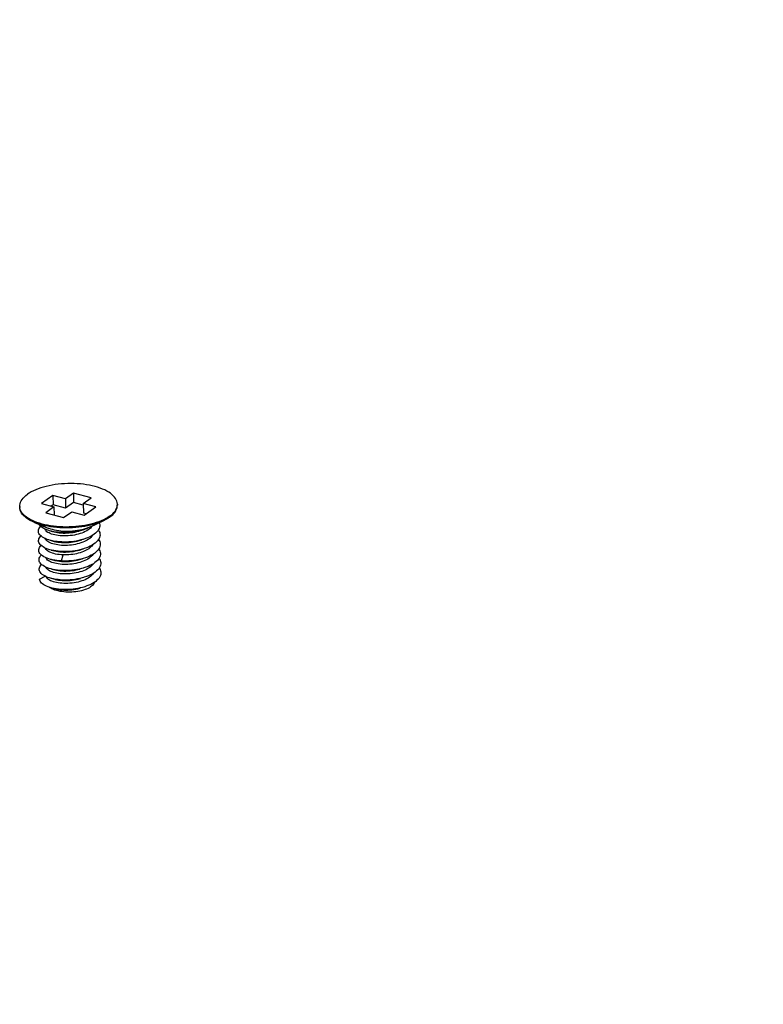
# Model space of a CAD drawing. Header units: millimetres. Extents: x 6 to 414, y 7 to 290.
# Tile 319 of 341: x 144.93 to 148.44, y 204.28 to 208.92. Entities that reach past the tile are written whole.
import ezdxf

# ---------------------------------------------------------------- set-up
doc = ezdxf.new("R2010")
doc.units = ezdxf.units.MM
doc.header["$LTSCALE"] = 23.1
doc.layers.get('0').update_dxf_attribs({"linetype": 'CONTINUOUS'})
doc.layers.add('03_ALL_AXES', color=7, linetype='CONTINUOUS')
doc.layers.add('20_ALL_FEATURES', color=7, linetype='CONTINUOUS')
doc.styles.get("Standard").update_dxf_attribs({"font": 'txt', "width": 0.6})
doc.dimstyles.get("Standard").update_dxf_attribs({"dimtxt": 2.5, "dimasz": 1.8, "dimexe": 0.05, "dimexo": 0.0625, "dimtad": 1, "dimzin": 0, "dimdsep": 46, "dimtxsty": 'Standard', "dimblk": '_FILLED', "dimblk1": '_FILLED', "dimblk2": '_FILLED', "dimcen": 0.09, "dimadec": 0, "dimazin": 0, "dimtol": 1, "dimtp": 0.01, "dimtm": 0.01, "dimtfac": 1, "dimtofl": 0, "dimtmove": 0, "dimatfit": 3, "dimldrblk": '_FILLED', "dimfxl": 0, "dimtolj": 1, "dimtzin": 0, "dimarcsym": 0})

# ---------------------------------------------------------------- blocks, each defined once
blk = doc.blocks.new('_FILLED')
at = {"color": 0, "linetype": 'ByBlock'}
blk.add_solid([(0, 0), (-1, 0.2222), (-1, -0.2222)], dxfattribs=at)

msp = doc.modelspace()

# ---------------------------------------------------------------- linework, layer by layer
at = {"layer": '03_ALL_AXES', "color": 7, "linetype": 'Continuous'}
for p, q in [((145.3943, 206.6273), (145.3946, 206.6334)), ((145.3946, 206.6334), (145.3947, 206.629)), ((144.9355, 206.6153), (144.9347, 206.6225)), ((144.9347, 206.6225), (144.9348, 206.6181)), ((145.0045, 206.547), (145.0718, 206.5192)), ((145.3299, 206.5554), (145.2666, 206.5256))]:
    msp.add_line(p, q, dxfattribs=at)
for points in [[(145.3946, 206.6334), (145.3938, 206.6407), (145.3921, 206.6473), (145.3894, 206.6539), (145.3858, 206.6603), (145.3812, 206.6666), (145.3756, 206.6727), (145.3692, 206.6786), (145.3619, 206.6844), (145.3538, 206.6898), (145.3448, 206.6951), (145.3351, 206.7), (145.3246, 206.7046), (145.3135, 206.7089), (145.3017, 206.7128), (145.2893, 206.7164), (145.2764, 206.7196), (145.263, 206.7224), (145.2492, 206.7248), (145.235, 206.7268), (145.2206, 206.7284), (145.2059, 206.7295), (145.191, 206.7302), (145.176, 206.7305), (145.1609, 206.7303), (145.1459, 206.7297), (145.131, 206.7287), (145.1162, 206.7272), (145.1016, 206.7253), (145.0872, 206.723), (145.0732, 206.7202), (145.0596, 206.7171), (145.0465, 206.7136), (145.0338, 206.7097), (145.0217, 206.7055), (145.0103, 206.701), (144.9995, 206.6961), (144.9893, 206.6909), (144.98, 206.6855), (144.9714, 206.6798)], [(144.9347, 206.6225), (144.935, 206.6287), (144.9362, 206.6354), (144.9384, 206.6421), (144.9416, 206.6487), (144.9457, 206.6552), (144.9508, 206.6616), (144.9568, 206.6679), (144.9637, 206.6739), (144.9714, 206.6798)], [(145.3579, 206.5761), (145.3656, 206.5821), (145.3725, 206.5881), (145.3785, 206.5944), (145.3835, 206.6008), (145.3877, 206.6073), (145.3909, 206.6139), (145.3931, 206.6206), (145.3943, 206.6273)], [(145.358, 206.5717), (145.3657, 206.5776), (145.3726, 206.5837), (145.3786, 206.5899), (145.3836, 206.5963), (145.3878, 206.6028), (145.391, 206.6095), (145.3932, 206.6161), (145.3944, 206.6228), (145.3947, 206.629)], [(145.0045, 206.547), (144.9943, 206.5515), (144.9846, 206.5565), (144.9756, 206.5617), (144.9675, 206.5672), (144.9602, 206.5729), (144.9537, 206.5788), (144.9482, 206.5849), (144.9436, 206.5912), (144.94, 206.5977), (144.9373, 206.6042), (144.9356, 206.6108), (144.9348, 206.6181)], [(145.0276, 206.5432), (145.0158, 206.5471), (145.0047, 206.5514), (144.9942, 206.556), (144.9845, 206.5609), (144.9755, 206.5662), (144.9674, 206.5716), (144.9601, 206.5773), (144.9536, 206.5833), (144.9481, 206.5894), (144.9435, 206.5957), (144.9399, 206.6021), (144.9372, 206.6087), (144.9355, 206.6153)], [(145.3284, 206.5547), (145.3191, 206.5506), (145.3076, 206.546), (145.2956, 206.5418), (145.2829, 206.5379), (145.2697, 206.5344), (145.2561, 206.5313), (145.2421, 206.5286), (145.2278, 206.5262), (145.2132, 206.5243), (145.1984, 206.5229), (145.1835, 206.5218), (145.1684, 206.5212), (145.1534, 206.521), (145.1384, 206.5213), (145.1235, 206.522), (145.1088, 206.5231), (145.0943, 206.5247), (145.0802, 206.5267), (145.0664, 206.5291), (145.053, 206.5319), (145.0401, 206.5351), (145.0277, 206.5387), (145.0159, 206.5426), (145.0045, 206.547)], [(145.0529, 206.5364), (145.04, 206.5396), (145.0276, 206.5432)], [(145.2828, 206.5424), (145.2696, 206.5389), (145.256, 206.5358), (145.242, 206.533), (145.2277, 206.5307), (145.2131, 206.5288), (145.1983, 206.5273), (145.1834, 206.5263), (145.1683, 206.5257), (145.1533, 206.5255), (145.1383, 206.5258), (145.1234, 206.5265), (145.1087, 206.5276), (145.0942, 206.5292), (145.0801, 206.5312), (145.0663, 206.5336), (145.0529, 206.5364)], [(145.319, 206.555), (145.3075, 206.5505), (145.2954, 206.5463), (145.2828, 206.5424)], [(145.3579, 206.5761), (145.3493, 206.5705), (145.3399, 206.5651), (145.3298, 206.5599), (145.319, 206.555)], [(145.358, 206.5717), (145.3494, 206.566), (145.34, 206.5606), (145.3299, 206.5554)]]:
    msp.add_lwpolyline(points, dxfattribs=at)
at = {"layer": '20_ALL_FEATURES', "color": 7, "linetype": 'Continuous'}
for p, q in [((145.0909, 206.6743), (145.0367, 206.6358)), ((145.0909, 206.6743), (145.092, 206.6295)), ((145.1497, 206.6585), (145.0909, 206.6743)), ((145.1877, 206.6854), (145.1497, 206.6585)), ((145.1877, 206.6854), (145.1887, 206.6406)), ((145.2717, 206.6629), (145.1877, 206.6854)), ((145.0367, 206.6358), (145.0955, 206.62)), ((145.092, 206.6295), (145.0833, 206.6233)), ((145.1508, 206.6137), (145.092, 206.6295)), ((145.1497, 206.6585), (145.1508, 206.6137)), ((145.1887, 206.6406), (145.1508, 206.6137)), ((145.2339, 206.6285), (145.1887, 206.6406)), ((145.2337, 206.6359), (145.2717, 206.6629)), ((145.2337, 206.6359), (145.2348, 206.5912)), ((145.2926, 206.6202), (145.2337, 206.6359)), ((145.0955, 206.62), (145.0576, 206.5931)), ((145.0576, 206.5931), (145.1416, 206.5706)), ((145.0955, 206.62), (145.0964, 206.5827)), ((145.1416, 206.5706), (145.1795, 206.5975)), ((145.1795, 206.5975), (145.2383, 206.5817)), ((145.2471, 206.5879), (145.2348, 206.5912)), ((145.2383, 206.5817), (145.2926, 206.6202)), ((145.0814, 206.5064), (145.0967, 206.5027)), ((145.2151, 206.5069), (145.217, 206.5075)), ((145.217, 206.5075), (145.2266, 206.5103)), ((145.2249, 206.5094), (145.217, 206.5075)), ((145.2325, 206.5115), (145.2249, 206.5094)), ((145.2666, 206.5257), (145.2576, 206.5219)), ((145.2666, 206.5257), (145.2579, 206.5215)), ((145.0824, 206.4616), (145.0977, 206.4579)), ((145.0835, 206.4168), (145.0988, 206.4131)), ((145.1323, 206.3655), (145.1396, 206.3941)), ((145.0846, 206.3721), (145.0998, 206.3684)), ((145.1403, 206.3631), (145.1323, 206.3655)), ((145.0856, 206.3273), (145.1009, 206.3236)), ((145.028, 206.2791), (145.0544, 206.2941)), ((145.0877, 206.2378), (145.078, 206.2404)), ((145.0877, 206.2378), (145.103, 206.2341))]:
    msp.add_line(p, q, dxfattribs=at)
for points in [[(145.0336, 206.528), (145.0294, 206.5322), (145.026, 206.5365), (145.0249, 206.5386)], [(145.3097, 206.5459), (145.311, 206.5418), (145.3118, 206.5361), (145.3117, 206.5303), (145.3107, 206.5246), (145.3087, 206.5189), (145.3059, 206.5132)], [(145.0366, 206.4817), (145.032, 206.4857), (145.0283, 206.49), (145.0255, 206.4944), (145.0236, 206.4989), (145.0226, 206.5035), (145.0226, 206.5081), (145.0235, 206.5127), (145.0253, 206.5172), (145.028, 206.5217), (145.0316, 206.5262), (145.0336, 206.5281)], [(145.0814, 206.5064), (145.0756, 206.5079), (145.0668, 206.5105), (145.0587, 206.5135), (145.0513, 206.5168), (145.0446, 206.5203), (145.0387, 206.5241), (145.0336, 206.528)], [(145.0676, 206.5005), (145.0631, 206.5036), (145.0593, 206.5069), (145.0563, 206.5104), (145.0541, 206.514), (145.0534, 206.5158)], [(145.2504, 206.5078), (145.2434, 206.504), (145.2359, 206.5005), (145.2279, 206.4973), (145.2195, 206.4944), (145.2107, 206.4918), (145.2016, 206.4896), (145.1922, 206.4877), (145.1827, 206.4861), (145.173, 206.4849), (145.1633, 206.4841), (145.1537, 206.4836), (145.1441, 206.4835), (145.1347, 206.4837), (145.1255, 206.4843), (145.1166, 206.4853), (145.108, 206.4866), (145.0999, 206.4882), (145.0923, 206.4901), (145.0852, 206.4923), (145.0787, 206.4948), (145.0728, 206.4975), (145.0676, 206.5005)], [(145.2576, 206.5219), (145.2481, 206.5185), (145.2381, 206.5154), (145.2278, 206.5127), (145.2172, 206.5104), (145.2064, 206.5085), (145.1953, 206.507), (145.1841, 206.5058), (145.1728, 206.5051), (145.1616, 206.5047), (145.1506, 206.5048), (145.1397, 206.5052), (145.1291, 206.506), (145.1187, 206.5073), (145.1086, 206.5089), (145.0988, 206.5108), (145.0896, 206.5131), (145.081, 206.5158), (145.073, 206.5187), (145.0718, 206.5192)], [(145.23, 206.5113), (145.2286, 206.5109), (145.218, 206.5081), (145.207, 206.5057), (145.1957, 206.5036), (145.1843, 206.502), (145.1727, 206.5007), (145.1611, 206.4999), (145.1496, 206.4995), (145.1381, 206.4995), (145.1268, 206.4999), (145.1158, 206.5008), (145.1051, 206.502), (145.0948, 206.5036), (145.0849, 206.5055), (145.0814, 206.5064)], [(145.0967, 206.5027), (145.1043, 206.501), (145.1125, 206.4996), (145.1212, 206.4985), (145.13, 206.4977), (145.1391, 206.4973), (145.1483, 206.4972), (145.1576, 206.4975), (145.167, 206.4981), (145.1764, 206.4991), (145.1858, 206.5004), (145.1951, 206.502), (145.2041, 206.504), (145.2129, 206.5063), (145.2151, 206.5069)], [(145.2579, 206.5215), (145.2487, 206.5176), (145.2389, 206.5141), (145.23, 206.5113)], [(145.2857, 206.492), (145.2787, 206.4872), (145.2709, 206.4827), (145.2625, 206.4784), (145.2535, 206.4744), (145.2439, 206.4707), (145.2338, 206.4674), (145.2311, 206.4665)], [(145.2538, 206.5196), (145.253, 206.5192), (145.2466, 206.5165), (145.2397, 206.5139), (145.2325, 206.5115)], [(145.2753, 206.5297), (145.2753, 206.5297), (145.2717, 206.525), (145.2674, 206.5204), (145.2624, 206.516), (145.2567, 206.5118), (145.2504, 206.5078)], [(145.2772, 206.4863), (145.2767, 206.4854), (145.2732, 206.4808), (145.2691, 206.4763), (145.2643, 206.4719)], [(145.3059, 206.5132), (145.3021, 206.5077), (145.2975, 206.5023), (145.292, 206.4971), (145.2857, 206.492)], [(145.3051, 206.5121), (145.3063, 206.5104), (145.3094, 206.5049), (145.3115, 206.4993), (145.3127, 206.4936), (145.3129, 206.4879), (145.3123, 206.4821), (145.3107, 206.4764), (145.3082, 206.4707)], [(145.0398, 206.4353), (145.0348, 206.4393), (145.0308, 206.4435), (145.0276, 206.4479), (145.0253, 206.4523), (145.024, 206.4569), (145.0236, 206.4615), (145.0241, 206.4661), (145.0255, 206.4706), (145.0278, 206.4752), (145.0311, 206.4796), (145.0347, 206.4834)], [(145.0376, 206.3931), (145.0332, 206.3972), (145.0297, 206.4015), (145.0271, 206.406), (145.0254, 206.4105), (145.0247, 206.4151), (145.0248, 206.4197), (145.026, 206.4243), (145.028, 206.4289), (145.031, 206.4334), (145.0349, 206.4378), (145.0357, 206.4386)], [(145.0824, 206.4616), (145.0803, 206.4621), (145.0713, 206.4647), (145.0629, 206.4675), (145.0552, 206.4707), (145.0483, 206.4741), (145.042, 206.4778), (145.0366, 206.4817)], [(145.0673, 206.4566), (145.0631, 206.4597), (145.0596, 206.463), (145.0569, 206.4664), (145.0549, 206.4698), (145.0545, 206.471)], [(145.2529, 206.4639), (145.2463, 206.4602), (145.2391, 206.4567), (145.2314, 206.4535), (145.2233, 206.4506), (145.2148, 206.4479), (145.2061, 206.4456), (145.197, 206.4436), (145.1877, 206.4419), (145.1782, 206.4406), (145.1687, 206.4396), (145.1592, 206.439), (145.1497, 206.4387), (145.1405, 206.4388), (145.1315, 206.4392), (145.1226, 206.44), (145.114, 206.4411), (145.1057, 206.4425), (145.0978, 206.4442), (145.0905, 206.4462), (145.0837, 206.4485), (145.0776, 206.451), (145.0721, 206.4537), (145.0673, 206.4566)], [(145.2311, 206.4665), (145.2233, 206.4644), (145.2125, 206.4618), (145.2013, 206.4596), (145.19, 206.4578), (145.1784, 206.4564), (145.1668, 206.4554), (145.1552, 206.4549), (145.1437, 206.4547), (145.1324, 206.455), (145.1212, 206.4556), (145.1104, 206.4567), (145.0999, 206.4581), (145.0899, 206.46), (145.0824, 206.4616)], [(145.0977, 206.4579), (145.1054, 206.4562), (145.1136, 206.4548), (145.1223, 206.4537), (145.1312, 206.453), (145.1402, 206.4525), (145.1494, 206.4525), (145.1588, 206.4527), (145.1682, 206.4534), (145.1777, 206.4543), (145.1872, 206.4557), (145.1964, 206.4573), (145.2055, 206.4593), (145.2143, 206.4616), (145.2276, 206.4655)], [(145.2894, 206.4493), (145.2827, 206.4444), (145.2752, 206.4397), (145.267, 206.4353), (145.2583, 206.4312), (145.2489, 206.4274), (145.239, 206.4239), (145.2321, 206.4218)], [(145.2643, 206.4719), (145.2589, 206.4678), (145.2529, 206.4639)], [(145.2783, 206.4416), (145.2777, 206.4406), (145.2743, 206.436), (145.2702, 206.4315), (145.2654, 206.4272)], [(145.3082, 206.4707), (145.3048, 206.4652), (145.3005, 206.4597), (145.2953, 206.4544), (145.2894, 206.4493)], [(145.3062, 206.4675), (145.3093, 206.4624), (145.3118, 206.4568), (145.3134, 206.4511), (145.314, 206.4454), (145.3137, 206.4397), (145.3125, 206.4339), (145.3103, 206.4282), (145.3073, 206.4226)], [(145.0392, 206.3478), (145.0348, 206.352), (145.0311, 206.3562), (145.0284, 206.3607), (145.0266, 206.3652), (145.0258, 206.3698), (145.0258, 206.3744), (145.0268, 206.379), (145.0288, 206.3836), (145.0316, 206.3881), (145.0354, 206.3925), (145.0368, 206.3938)], [(145.0846, 206.3721), (145.0804, 206.3731), (145.0715, 206.3757), (145.0633, 206.3787), (145.0557, 206.3819), (145.0489, 206.3854), (145.0428, 206.3891), (145.0376, 206.3931)], [(145.0835, 206.4168), (145.0759, 206.4188), (145.0673, 206.4216), (145.0593, 206.4246), (145.052, 206.4279), (145.0455, 206.4315), (145.0398, 206.4353)], [(145.0705, 206.4105), (145.0658, 206.4136), (145.0619, 206.4169), (145.0588, 206.4204), (145.0565, 206.424), (145.0555, 206.4263)], [(145.1396, 206.3941), (145.1302, 206.3946), (145.1211, 206.3955), (145.1123, 206.3967), (145.1038, 206.3983), (145.0959, 206.4002), (145.0886, 206.4024), (145.0819, 206.4048), (145.0759, 206.4075), (145.0705, 206.4105)], [(145.2321, 206.4218), (145.2287, 206.4208), (145.2179, 206.4181), (145.2069, 206.4157), (145.1956, 206.4137), (145.1841, 206.4122), (145.1725, 206.411), (145.1609, 206.4103), (145.1494, 206.41), (145.138, 206.41), (145.1267, 206.4105), (145.1158, 206.4114), (145.1051, 206.4127), (145.0949, 206.4144), (145.0851, 206.4165), (145.0835, 206.4168)], [(145.0988, 206.4131), (145.1064, 206.4115), (145.1147, 206.41), (145.1233, 206.409), (145.1322, 206.4082), (145.1413, 206.4078), (145.1505, 206.4077), (145.1599, 206.408), (145.1694, 206.4086), (145.179, 206.4096), (145.1885, 206.4109), (145.1977, 206.4126), (145.2068, 206.4146), (145.2156, 206.4169), (145.2287, 206.4208)], [(145.2484, 206.416), (145.2417, 206.4127), (145.2345, 206.4095), (145.2269, 206.4067), (145.219, 206.4041), (145.2108, 206.4018), (145.2023, 206.3997), (145.1936, 206.398), (145.1846, 206.3965), (145.1755, 206.3954), (145.1664, 206.3946), (145.1573, 206.3941), (145.1483, 206.394), (145.1396, 206.3941)], [(145.2865, 206.4015), (145.2793, 206.3968), (145.2714, 206.3923), (145.2629, 206.388), (145.2538, 206.3841), (145.2441, 206.3805), (145.2332, 206.377)], [(145.2654, 206.4272), (145.2603, 206.4233), (145.2546, 206.4195), (145.2484, 206.416)], [(145.2793, 206.3968), (145.2791, 206.3965), (145.2758, 206.3918), (145.2718, 206.3873), (145.2671, 206.3829), (145.2617, 206.3788), (145.2556, 206.3748), (145.249, 206.371)], [(145.3073, 206.4226), (145.3034, 206.4171), (145.2986, 206.4117), (145.2929, 206.4065), (145.2865, 206.4015)], [(145.3073, 206.4226), (145.3097, 206.4188), (145.3124, 206.4132), (145.3142, 206.4076), (145.315, 206.4018), (145.3149, 206.3961), (145.3139, 206.3903), (145.3119, 206.3846), (145.309, 206.3789)], [(145.0597, 206.2915), (145.0526, 206.295), (145.0464, 206.2987), (145.0409, 206.3026), (145.0363, 206.3067), (145.0326, 206.3109), (145.0298, 206.3153), (145.0279, 206.3199), (145.0269, 206.3244), (145.0268, 206.3291), (145.0277, 206.3337), (145.0295, 206.3383), (145.0323, 206.3428), (145.0359, 206.3472), (145.0379, 206.3491)], [(145.0856, 206.3273), (145.0827, 206.3281), (145.0737, 206.3306), (145.0653, 206.3335), (145.0577, 206.3367), (145.0507, 206.3402), (145.0446, 206.3439), (145.0392, 206.3478)], [(145.0696, 206.367), (145.0653, 206.3701), (145.0618, 206.3734), (145.059, 206.3768), (145.057, 206.3803), (145.0566, 206.3815)], [(145.249, 206.371), (145.2419, 206.3675), (145.2342, 206.3642), (145.2261, 206.3613), (145.2176, 206.3586), (145.2088, 206.3562), (145.1997, 206.3542), (145.1904, 206.3525), (145.181, 206.3512), (145.1715, 206.3502), (145.162, 206.3495), (145.1525, 206.3492), (145.1432, 206.3493), (145.134, 206.3497), (145.1251, 206.3504), (145.1165, 206.3515), (145.1083, 206.3529), (145.1005, 206.3545), (145.0931, 206.3565), (145.0863, 206.3588), (145.0801, 206.3613), (145.0745, 206.364), (145.0696, 206.367)], [(145.1323, 206.3655), (145.1211, 206.3663), (145.1103, 206.3674), (145.0999, 206.369), (145.0899, 206.3709), (145.0846, 206.3721)], [(145.0998, 206.3684), (145.1046, 206.3673), (145.113, 206.3657), (145.1218, 206.3645), (145.131, 206.3636), (145.1403, 206.3631)], [(145.2332, 206.377), (145.2233, 206.3743), (145.2124, 206.3718), (145.2012, 206.3697), (145.1898, 206.368), (145.1783, 206.3667), (145.1667, 206.3658), (145.1551, 206.3653), (145.1436, 206.3652), (145.1323, 206.3655)], [(145.1403, 206.3631), (145.1498, 206.3629), (145.1594, 206.3632), (145.1691, 206.3637), (145.1788, 206.3647), (145.1884, 206.366), (145.1979, 206.3677), (145.2072, 206.3697), (145.2163, 206.3721), (145.2298, 206.376)], [(145.2888, 206.3577), (145.2817, 206.3528), (145.2739, 206.3483), (145.2654, 206.344), (145.2564, 206.34), (145.2467, 206.3363), (145.2366, 206.333), (145.2342, 206.3323)], [(145.2804, 206.352), (145.2799, 206.3511), (145.2764, 206.3465), (145.2723, 206.342), (145.2675, 206.3377)], [(145.309, 206.3789), (145.3052, 206.3734), (145.3006, 206.368), (145.2951, 206.3627), (145.2888, 206.3577)], [(145.3083, 206.3778), (145.3104, 206.3748), (145.3132, 206.3692), (145.3151, 206.3635), (145.316, 206.3578), (145.316, 206.352), (145.3151, 206.3463), (145.3133, 206.3405), (145.3105, 206.3349)], [(145.2675, 206.3377), (145.2621, 206.3335), (145.256, 206.3296), (145.2494, 206.3259), (145.2423, 206.3224), (145.2347, 206.3192), (145.2266, 206.3163), (145.2182, 206.3137), (145.2095, 206.3114), (145.2004, 206.3094), (145.1911, 206.3077), (145.1816, 206.3063), (145.172, 206.3054), (145.1624, 206.3047), (145.1529, 206.3044), (145.1437, 206.3045), (145.1346, 206.3049), (145.1259, 206.3057), (145.1174, 206.3067), (145.1092, 206.3081), (145.1014, 206.3098), (145.0941, 206.3118), (145.0873, 206.3141), (145.0812, 206.3165), (145.0756, 206.3192), (145.0707, 206.3222), (145.0664, 206.3253), (145.0628, 206.3286), (145.0601, 206.332), (145.0581, 206.3355), (145.0576, 206.3367)], [(145.2342, 206.3323), (145.226, 206.33), (145.2151, 206.3274), (145.2039, 206.3252), (145.1925, 206.3234), (145.1809, 206.3221), (145.1693, 206.3211), (145.1577, 206.3206), (145.1461, 206.3204), (145.1347, 206.3207), (145.1236, 206.3214), (145.1127, 206.3225), (145.1022, 206.324), (145.0922, 206.3258), (145.0856, 206.3273)], [(145.1009, 206.3236), (145.1087, 206.3219), (145.1169, 206.3205), (145.1255, 206.3194), (145.1343, 206.3187), (145.1433, 206.3183), (145.1526, 206.3182), (145.1621, 206.3185), (145.1717, 206.3191), (145.1813, 206.3201), (145.1908, 206.3214), (145.2001, 206.3231), (145.2092, 206.3251), (145.2179, 206.3275), (145.2193, 206.3279)], [(145.3105, 206.3349), (145.3068, 206.3293), (145.3023, 206.3239), (145.2969, 206.3186), (145.2907, 206.3135), (145.2837, 206.3087), (145.276, 206.304), (145.2676, 206.2997), (145.2586, 206.2957), (145.249, 206.292), (145.239, 206.2886), (145.2353, 206.2875)], [(145.2814, 206.3073), (145.2809, 206.3064), (145.2775, 206.3017), (145.2734, 206.2972), (145.2686, 206.2929)], [(145.3093, 206.3331), (145.311, 206.3307), (145.3139, 206.3251), (145.3159, 206.3195), (145.317, 206.3138), (145.3171, 206.308), (145.3163, 206.3022), (145.3146, 206.2965), (145.3119, 206.2908), (145.3084, 206.2852), (145.3039, 206.2798), (145.2986, 206.2745), (145.2925, 206.2694)], [(145.078, 206.2404), (145.0695, 206.2433), (145.0616, 206.2464), (145.0545, 206.2498), (145.0482, 206.2534), (145.0426, 206.2573), (145.0379, 206.2614), (145.0341, 206.2656), (145.0311, 206.27), (145.0291, 206.2745), (145.028, 206.2791)], [(145.2686, 206.2929), (145.2631, 206.2887), (145.2569, 206.2847), (145.2501, 206.281), (145.2428, 206.2775), (145.2351, 206.2742), (145.2269, 206.2713), (145.2184, 206.2687), (145.2095, 206.2664), (145.2003, 206.2644), (145.1908, 206.2627), (145.1811, 206.2614), (145.1714, 206.2605), (145.1617, 206.2599), (145.1521, 206.2597), (145.1427, 206.2598), (145.1336, 206.2603), (145.1248, 206.2611), (145.1163, 206.2623), (145.1081, 206.2638), (145.1004, 206.2656), (145.0932, 206.2677), (145.0865, 206.27), (145.0804, 206.2726), (145.075, 206.2754), (145.0702, 206.2785), (145.0661, 206.2817), (145.0628, 206.2851), (145.0602, 206.2887), (145.0586, 206.292)], [(145.102, 206.2788), (145.0849, 206.283), (145.0758, 206.2855), (145.0674, 206.2884), (145.0597, 206.2915)], [(145.287, 206.2655), (145.2863, 206.2631), (145.2843, 206.2589), (145.2814, 206.2548), (145.2779, 206.2508), (145.2736, 206.2469), (145.2686, 206.2432), (145.2629, 206.2396), (145.2566, 206.2363), (145.2498, 206.2332), (145.2424, 206.2304), (145.2345, 206.2278), (145.2263, 206.2255), (145.2176, 206.2235), (145.2086, 206.2219), (145.1994, 206.2206), (145.19, 206.2196), (145.1805, 206.219), (145.171, 206.2187), (145.1614, 206.2188), (145.152, 206.2192), (145.1427, 206.22), (145.1336, 206.2211), (145.1247, 206.2225), (145.1162, 206.2243), (145.1081, 206.2264), (145.1005, 206.2288), (145.0933, 206.2315), (145.0867, 206.2345), (145.0807, 206.2377), (145.0754, 206.2411), (145.0749, 206.2415)], [(145.2353, 206.2875), (145.2284, 206.2856), (145.2176, 206.283), (145.2064, 206.2807), (145.195, 206.2789), (145.1834, 206.2775), (145.1718, 206.2764), (145.1602, 206.2758), (145.1486, 206.2757), (145.1372, 206.2759), (145.126, 206.2765), (145.1151, 206.2776), (145.1046, 206.279), (145.0945, 206.2808), (145.0867, 206.2826)], [(145.102, 206.2788), (145.1099, 206.2771), (145.1181, 206.2757), (145.1266, 206.2747), (145.1354, 206.2739), (145.1444, 206.2735), (145.1537, 206.2734), (145.1631, 206.2737), (145.1727, 206.2743), (145.1823, 206.2753), (145.1918, 206.2767), (145.2012, 206.2784), (145.2102, 206.2804), (145.219, 206.2827), (145.2204, 206.2831)], [(145.2925, 206.2694), (145.2857, 206.2645), (145.278, 206.2598), (145.2697, 206.2555), (145.2608, 206.2514), (145.2513, 206.2477), (145.2413, 206.2442), (145.2364, 206.2427)], [(145.2364, 206.2427), (145.2308, 206.2412), (145.22, 206.2385), (145.2089, 206.2362), (145.1975, 206.2343), (145.1859, 206.2329), (145.1743, 206.2318), (145.1627, 206.2311), (145.1511, 206.2309), (145.1397, 206.2311), (145.1285, 206.2317), (145.1175, 206.2327), (145.1069, 206.2341), (145.0968, 206.2358), (145.0877, 206.2378)], [(145.103, 206.2341), (145.108, 206.233), (145.1161, 206.2314), (145.1246, 206.2302), (145.1334, 206.2294), (145.1425, 206.2288), (145.1518, 206.2287), (145.1612, 206.2288), (145.1707, 206.2293), (145.1803, 206.2302), (145.1898, 206.2314), (145.1991, 206.233), (145.2083, 206.2349), (145.2173, 206.2372), (145.2214, 206.2383)]]:
    msp.add_lwpolyline(points, dxfattribs=at)

# ---------------------------------------------------------------- leaders
at = {"color": 2, "linetype": 'Continuous'}
msp.add_leader([(145.2482, 193.259), (202.0847, 229.8032)], dimstyle='Standard', override={"dimtad": 0}, dxfattribs=at)

doc.saveas('drawing.dxf')
